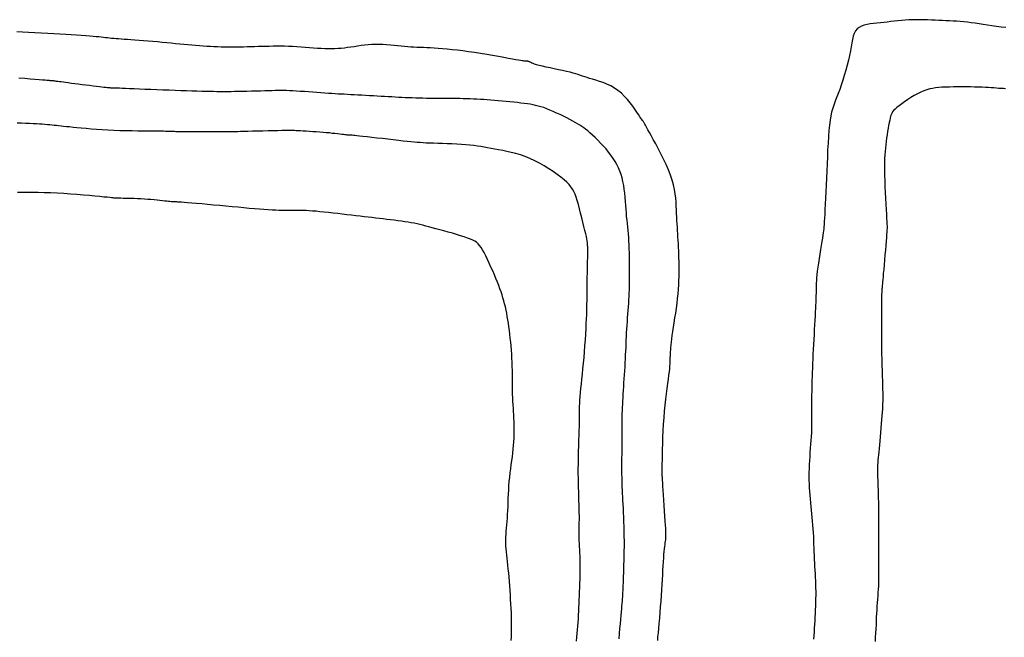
# Model space of a CAD drawing. Header units: millimetres. Extents: x 32690613 to 32693367, y 5343692 to 5344708.
# Tile 655 of 656: x 32692885 to 32692901, y 5344504 to 5344514. Entities that reach past the tile are written whole.
import ezdxf

# ---------------------------------------------------------------- set-up
doc = ezdxf.new("R2010")
doc.units = ezdxf.units.MM
doc.header["$LTSCALE"] = 20
for name, color, linetype in [('02-DGM_HL_490.50', 52, 'Continuous'), ('02-DGM_HL_491.00', 62, 'Continuous'), ('02-DGM_HL_491.50', 72, 'Continuous'), ('02-DGM_HL_492.00', 82, 'Continuous')]:
    doc.layers.add(name, color=color, linetype=linetype)

msp = doc.modelspace()

# ---------------------------------------------------------------- linework, layer by layer
at = {"layer": '02-DGM_HL_490.50', "elevation": 490.5, "flags": 128}
msp.add_lwpolyline([(32692893.138, 5344503.916), (32692893.141, 5344503.975), (32692893.144, 5344504.036), (32692893.145, 5344504.1), (32692893.145, 5344504.167), (32692893.144, 5344504.236), (32692893.142, 5344504.307), (32692893.14, 5344504.38), (32692893.136, 5344504.455), (32692893.133, 5344504.53), (32692893.128, 5344504.606), (32692893.124, 5344504.683), (32692893.118, 5344504.759), (32692893.113, 5344504.835), (32692893.107, 5344504.91), (32692893.101, 5344504.982), (32692893.095, 5344505.053), (32692893.089, 5344505.12), (32692893.082, 5344505.184), (32692893.075, 5344505.245), (32692893.069, 5344505.302), (32692893.063, 5344505.356), (32692893.057, 5344505.408), (32692893.053, 5344505.459), (32692893.049, 5344505.508), (32692893.047, 5344505.557), (32692893.046, 5344505.606), (32692893.047, 5344505.655), (32692893.05, 5344505.705), (32692893.054, 5344505.757), (32692893.058, 5344505.81), (32692893.063, 5344505.864), (32692893.068, 5344505.921), (32692893.073, 5344505.979), (32692893.077, 5344506.041), (32692893.081, 5344506.105), (32692893.084, 5344506.171), (32692893.086, 5344506.24), (32692893.089, 5344506.31), (32692893.092, 5344506.381), (32692893.095, 5344506.453), (32692893.1, 5344506.525), (32692893.105, 5344506.597), (32692893.112, 5344506.669), (32692893.121, 5344506.74), (32692893.129, 5344506.81), (32692893.139, 5344506.879), (32692893.148, 5344506.947), (32692893.157, 5344507.014), (32692893.166, 5344507.079), (32692893.173, 5344507.143), (32692893.179, 5344507.205), (32692893.183, 5344507.265), (32692893.186, 5344507.324), (32692893.188, 5344507.382), (32692893.189, 5344507.439), (32692893.189, 5344507.496), (32692893.188, 5344507.551), (32692893.186, 5344507.607), (32692893.184, 5344507.662), (32692893.181, 5344507.718), (32692893.178, 5344507.774), (32692893.174, 5344507.831), (32692893.171, 5344507.889), (32692893.167, 5344507.948), (32692893.164, 5344508.008), (32692893.162, 5344508.069), (32692893.161, 5344508.133), (32692893.16, 5344508.197), (32692893.159, 5344508.264), (32692893.159, 5344508.331), (32692893.158, 5344508.399), (32692893.157, 5344508.468), (32692893.156, 5344508.537), (32692893.154, 5344508.606), (32692893.15, 5344508.676), (32692893.146, 5344508.745), (32692893.141, 5344508.813), (32692893.136, 5344508.881), (32692893.129, 5344508.948), (32692893.122, 5344509.014), (32692893.115, 5344509.079), (32692893.107, 5344509.142), (32692893.099, 5344509.203), (32692893.09, 5344509.263), (32692893.082, 5344509.321), (32692893.072, 5344509.378), (32692893.062, 5344509.433), (32692893.051, 5344509.487), (32692893.04, 5344509.54), (32692893.027, 5344509.592), (32692893.014, 5344509.642), (32692892.999, 5344509.693), (32692892.983, 5344509.743), (32692892.966, 5344509.794), (32692892.948, 5344509.846), (32692892.927, 5344509.901), (32692892.905, 5344509.958), (32692892.881, 5344510.017), (32692892.854, 5344510.081), (32692892.826, 5344510.146), (32692892.797, 5344510.212), (32692892.768, 5344510.277), (32692892.738, 5344510.341), (32692892.709, 5344510.4), (32692892.681, 5344510.455), (32692892.654, 5344510.503), (32692892.63, 5344510.543), (32692892.606, 5344510.577), (32692892.581, 5344510.605), (32692892.555, 5344510.629), (32692892.525, 5344510.649), (32692892.491, 5344510.667), (32692892.45, 5344510.685), (32692892.403, 5344510.702), (32692892.347, 5344510.721), (32692892.285, 5344510.74), (32692892.217, 5344510.761), (32692892.147, 5344510.781), (32692892.075, 5344510.802), (32692892.003, 5344510.822), (32692891.933, 5344510.841), (32692891.867, 5344510.859), (32692891.807, 5344510.875), (32692891.751, 5344510.891), (32692891.699, 5344510.904), (32692891.649, 5344510.917), (32692891.6, 5344510.929), (32692891.552, 5344510.94), (32692891.504, 5344510.95), (32692891.453, 5344510.959), (32692891.4, 5344510.968), (32692891.345, 5344510.977), (32692891.287, 5344510.985), (32692891.228, 5344510.993), (32692891.167, 5344511.001), (32692891.105, 5344511.008), (32692891.043, 5344511.016), (32692890.98, 5344511.023), (32692890.917, 5344511.031), (32692890.854, 5344511.038), (32692890.79, 5344511.046), (32692890.725, 5344511.054), (32692890.658, 5344511.061), (32692890.59, 5344511.069), (32692890.519, 5344511.078), (32692890.446, 5344511.086), (32692890.37, 5344511.095), (32692890.292, 5344511.105), (32692890.214, 5344511.114), (32692890.136, 5344511.122), (32692890.059, 5344511.131), (32692889.985, 5344511.139), (32692889.915, 5344511.146), (32692889.849, 5344511.152), (32692889.789, 5344511.157), (32692889.735, 5344511.161), (32692889.685, 5344511.163), (32692889.638, 5344511.166), (32692889.595, 5344511.167), (32692889.554, 5344511.168), (32692889.515, 5344511.168), (32692889.477, 5344511.168), (32692889.439, 5344511.167), (32692889.4, 5344511.167), (32692889.36, 5344511.166), (32692889.318, 5344511.166), (32692889.273, 5344511.166), (32692889.224, 5344511.167), (32692889.17, 5344511.169), (32692889.11, 5344511.172), (32692889.044, 5344511.176), (32692888.972, 5344511.181), (32692888.895, 5344511.187), (32692888.812, 5344511.194), (32692888.724, 5344511.202), (32692888.631, 5344511.211), (32692888.535, 5344511.22), (32692888.434, 5344511.229), (32692888.33, 5344511.239), (32692888.226, 5344511.248), (32692888.121, 5344511.258), (32692888.02, 5344511.268), (32692887.924, 5344511.276), (32692887.834, 5344511.284), (32692887.754, 5344511.292), (32692887.685, 5344511.297), (32692887.629, 5344511.302), (32692887.584, 5344511.305), (32692887.549, 5344511.308), (32692887.523, 5344511.309), (32692887.503, 5344511.31), (32692887.488, 5344511.31), (32692887.477, 5344511.31), (32692887.467, 5344511.31), (32692887.458, 5344511.31), (32692887.448, 5344511.311), (32692887.437, 5344511.311), (32692887.423, 5344511.312), (32692887.407, 5344511.313), (32692887.387, 5344511.315), (32692887.364, 5344511.318), (32692887.335, 5344511.321), (32692887.301, 5344511.325), (32692887.262, 5344511.329), (32692887.218, 5344511.334), (32692887.171, 5344511.34), (32692887.12, 5344511.345), (32692887.067, 5344511.35), (32692887.012, 5344511.354), (32692886.956, 5344511.358), (32692886.899, 5344511.362), (32692886.842, 5344511.364), (32692886.787, 5344511.366), (32692886.734, 5344511.368), (32692886.684, 5344511.369), (32692886.638, 5344511.37), (32692886.597, 5344511.37), (32692886.562, 5344511.371), (32692886.534, 5344511.371), (32692886.513, 5344511.371), (32692886.496, 5344511.372), (32692886.484, 5344511.372), (32692886.476, 5344511.372), (32692886.47, 5344511.372), (32692886.465, 5344511.373), (32692886.462, 5344511.373), (32692886.458, 5344511.374), (32692886.452, 5344511.374), (32692886.442, 5344511.376), (32692886.427, 5344511.377), (32692886.405, 5344511.38), (32692886.373, 5344511.383), (32692886.33, 5344511.388), (32692886.274, 5344511.393), (32692886.204, 5344511.4), (32692886.122, 5344511.408), (32692886.029, 5344511.417), (32692885.928, 5344511.426), (32692885.821, 5344511.435), (32692885.71, 5344511.443), (32692885.598, 5344511.451), (32692885.485, 5344511.457), (32692885.375, 5344511.462), (32692885.269, 5344511.465), (32692885.166, 5344511.467), (32692885.069, 5344511.469), (32692884.978, 5344511.469), (32692884.894, 5344511.469), (32692884.818, 5344511.47)], dxfattribs=at)
at = {"layer": '02-DGM_HL_491.00', "elevation": 491, "flags": 128}
msp.add_lwpolyline([(32692894.24, 5344503.905), (32692894.246, 5344503.968), (32692894.251, 5344504.032), (32692894.257, 5344504.095), (32692894.262, 5344504.158), (32692894.266, 5344504.22), (32692894.27, 5344504.282), (32692894.274, 5344504.345), (32692894.277, 5344504.407), (32692894.28, 5344504.471), (32692894.283, 5344504.535), (32692894.285, 5344504.601), (32692894.288, 5344504.668), (32692894.291, 5344504.737), (32692894.294, 5344504.807), (32692894.296, 5344504.878), (32692894.298, 5344504.948), (32692894.3, 5344505.018), (32692894.301, 5344505.087), (32692894.302, 5344505.154), (32692894.301, 5344505.218), (32692894.3, 5344505.279), (32692894.298, 5344505.337), (32692894.296, 5344505.392), (32692894.293, 5344505.446), (32692894.29, 5344505.497), (32692894.288, 5344505.548), (32692894.285, 5344505.597), (32692894.284, 5344505.646), (32692894.283, 5344505.695), (32692894.283, 5344505.744), (32692894.284, 5344505.794), (32692894.284, 5344505.845), (32692894.285, 5344505.897), (32692894.286, 5344505.952), (32692894.286, 5344506.01), (32692894.285, 5344506.071), (32692894.284, 5344506.135), (32692894.282, 5344506.203), (32692894.28, 5344506.273), (32692894.277, 5344506.346), (32692894.275, 5344506.421), (32692894.272, 5344506.497), (32692894.27, 5344506.575), (32692894.269, 5344506.654), (32692894.268, 5344506.733), (32692894.268, 5344506.812), (32692894.269, 5344506.891), (32692894.27, 5344506.968), (32692894.271, 5344507.043), (32692894.273, 5344507.115), (32692894.275, 5344507.184), (32692894.277, 5344507.249), (32692894.279, 5344507.309), (32692894.281, 5344507.365), (32692894.283, 5344507.418), (32692894.284, 5344507.467), (32692894.286, 5344507.514), (32692894.287, 5344507.559), (32692894.288, 5344507.602), (32692894.288, 5344507.644), (32692894.289, 5344507.686), (32692894.289, 5344507.728), (32692894.289, 5344507.771), (32692894.29, 5344507.816), (32692894.291, 5344507.863), (32692894.293, 5344507.914), (32692894.296, 5344507.969), (32692894.3, 5344508.029), (32692894.306, 5344508.095), (32692894.313, 5344508.166), (32692894.321, 5344508.242), (32692894.329, 5344508.322), (32692894.338, 5344508.408), (32692894.347, 5344508.497), (32692894.356, 5344508.59), (32692894.365, 5344508.686), (32692894.373, 5344508.785), (32692894.38, 5344508.886), (32692894.387, 5344508.985), (32692894.393, 5344509.082), (32692894.398, 5344509.175), (32692894.403, 5344509.261), (32692894.407, 5344509.339), (32692894.41, 5344509.408), (32692894.412, 5344509.465), (32692894.413, 5344509.513), (32692894.414, 5344509.556), (32692894.414, 5344509.596), (32692894.415, 5344509.637), (32692894.415, 5344509.681), (32692894.415, 5344509.731), (32692894.416, 5344509.792), (32692894.417, 5344509.864), (32692894.419, 5344509.945), (32692894.42, 5344510.032), (32692894.422, 5344510.123), (32692894.424, 5344510.212), (32692894.425, 5344510.298), (32692894.427, 5344510.378), (32692894.428, 5344510.446), (32692894.428, 5344510.503), (32692894.428, 5344510.548), (32692894.426, 5344510.587), (32692894.423, 5344510.621), (32692894.419, 5344510.653), (32692894.413, 5344510.688), (32692894.404, 5344510.727), (32692894.393, 5344510.774), (32692894.38, 5344510.831), (32692894.364, 5344510.896), (32692894.347, 5344510.968), (32692894.328, 5344511.043), (32692894.308, 5344511.119), (32692894.289, 5344511.195), (32692894.269, 5344511.266), (32692894.25, 5344511.332), (32692894.232, 5344511.39), (32692894.213, 5344511.441), (32692894.194, 5344511.486), (32692894.171, 5344511.528), (32692894.145, 5344511.567), (32692894.113, 5344511.605), (32692894.075, 5344511.644), (32692894.03, 5344511.684), (32692893.976, 5344511.728), (32692893.914, 5344511.775), (32692893.846, 5344511.822), (32692893.772, 5344511.87), (32692893.695, 5344511.917), (32692893.615, 5344511.962), (32692893.533, 5344512.004), (32692893.452, 5344512.041), (32692893.371, 5344512.074), (32692893.292, 5344512.102), (32692893.214, 5344512.125), (32692893.138, 5344512.145), (32692893.065, 5344512.162), (32692892.994, 5344512.177), (32692892.926, 5344512.19), (32692892.862, 5344512.202), (32692892.8, 5344512.213), (32692892.741, 5344512.224), (32692892.683, 5344512.234), (32692892.625, 5344512.243), (32692892.567, 5344512.252), (32692892.506, 5344512.26), (32692892.441, 5344512.267), (32692892.372, 5344512.274), (32692892.298, 5344512.279), (32692892.22, 5344512.284), (32692892.14, 5344512.288), (32692892.059, 5344512.291), (32692891.98, 5344512.294), (32692891.903, 5344512.297), (32692891.831, 5344512.3), (32692891.764, 5344512.302), (32692891.705, 5344512.304), (32692891.652, 5344512.307), (32692891.601, 5344512.31), (32692891.552, 5344512.314), (32692891.501, 5344512.318), (32692891.446, 5344512.323), (32692891.385, 5344512.33), (32692891.316, 5344512.337), (32692891.237, 5344512.346), (32692891.151, 5344512.356), (32692891.06, 5344512.367), (32692890.967, 5344512.378), (32692890.875, 5344512.388), (32692890.789, 5344512.399), (32692890.709, 5344512.408), (32692890.64, 5344512.416), (32692890.584, 5344512.422), (32692890.539, 5344512.427), (32692890.505, 5344512.43), (32692890.479, 5344512.433), (32692890.459, 5344512.434), (32692890.445, 5344512.435), (32692890.435, 5344512.436), (32692890.426, 5344512.436), (32692890.418, 5344512.436), (32692890.409, 5344512.437), (32692890.399, 5344512.437), (32692890.387, 5344512.438), (32692890.373, 5344512.439), (32692890.356, 5344512.441), (32692890.336, 5344512.443), (32692890.311, 5344512.446), (32692890.282, 5344512.449), (32692890.248, 5344512.453), (32692890.21, 5344512.458), (32692890.168, 5344512.462), (32692890.123, 5344512.467), (32692890.074, 5344512.473), (32692890.022, 5344512.478), (32692889.968, 5344512.483), (32692889.911, 5344512.487), (32692889.853, 5344512.491), (32692889.795, 5344512.495), (32692889.738, 5344512.499), (32692889.684, 5344512.502), (32692889.633, 5344512.505), (32692889.588, 5344512.508), (32692889.549, 5344512.51), (32692889.516, 5344512.512), (32692889.488, 5344512.513), (32692889.463, 5344512.514), (32692889.436, 5344512.515), (32692889.407, 5344512.515), (32692889.372, 5344512.515), (32692889.328, 5344512.514), (32692889.273, 5344512.513), (32692889.206, 5344512.512), (32692889.128, 5344512.51), (32692889.042, 5344512.508), (32692888.954, 5344512.506), (32692888.865, 5344512.503), (32692888.78, 5344512.501), (32692888.701, 5344512.499), (32692888.632, 5344512.498), (32692888.576, 5344512.496), (32692888.53, 5344512.495), (32692888.491, 5344512.494), (32692888.455, 5344512.494), (32692888.42, 5344512.493), (32692888.382, 5344512.493), (32692888.337, 5344512.493), (32692888.283, 5344512.493), (32692888.216, 5344512.493), (32692888.14, 5344512.493), (32692888.058, 5344512.493), (32692887.972, 5344512.493), (32692887.885, 5344512.493), (32692887.802, 5344512.493), (32692887.724, 5344512.493), (32692887.656, 5344512.494), (32692887.6, 5344512.494), (32692887.554, 5344512.494), (32692887.517, 5344512.495), (32692887.488, 5344512.495), (32692887.465, 5344512.496), (32692887.447, 5344512.496), (32692887.431, 5344512.496), (32692887.417, 5344512.497), (32692887.403, 5344512.498), (32692887.386, 5344512.498), (32692887.367, 5344512.499), (32692887.343, 5344512.499), (32692887.313, 5344512.5), (32692887.276, 5344512.501), (32692887.229, 5344512.501), (32692887.172, 5344512.502), (32692887.104, 5344512.502), (32692887.026, 5344512.503), (32692886.939, 5344512.504), (32692886.846, 5344512.505), (32692886.748, 5344512.507), (32692886.646, 5344512.509), (32692886.543, 5344512.512), (32692886.441, 5344512.517), (32692886.341, 5344512.521), (32692886.243, 5344512.527), (32692886.149, 5344512.534), (32692886.058, 5344512.54), (32692885.973, 5344512.547), (32692885.894, 5344512.554), (32692885.82, 5344512.561), (32692885.754, 5344512.568), (32692885.694, 5344512.574), (32692885.642, 5344512.579), (32692885.595, 5344512.584), (32692885.552, 5344512.589), (32692885.512, 5344512.593), (32692885.474, 5344512.597), (32692885.437, 5344512.601), (32692885.401, 5344512.605), (32692885.362, 5344512.609), (32692885.323, 5344512.612), (32692885.28, 5344512.616), (32692885.236, 5344512.619), (32692885.188, 5344512.622), (32692885.136, 5344512.625), (32692885.081, 5344512.628), (32692885.02, 5344512.631), (32692884.955, 5344512.634), (32692884.886, 5344512.636), (32692884.813, 5344512.639)], dxfattribs=at)
at = {"layer": '02-DGM_HL_491.50', "elevation": 491.5, "flags": 128}
for points in [[(32692894.956, 5344503.942), (32692894.963, 5344504.032), (32692894.97, 5344504.118), (32692894.977, 5344504.198), (32692894.983, 5344504.271), (32692894.989, 5344504.338), (32692894.995, 5344504.397), (32692895, 5344504.449), (32692895.004, 5344504.496), (32692895.008, 5344504.539), (32692895.011, 5344504.578), (32692895.014, 5344504.615), (32692895.016, 5344504.65), (32692895.019, 5344504.686), (32692895.021, 5344504.722), (32692895.023, 5344504.76), (32692895.025, 5344504.8), (32692895.027, 5344504.843), (32692895.029, 5344504.889), (32692895.03, 5344504.939), (32692895.032, 5344504.993), (32692895.034, 5344505.053), (32692895.036, 5344505.119), (32692895.038, 5344505.189), (32692895.04, 5344505.264), (32692895.042, 5344505.342), (32692895.043, 5344505.422), (32692895.044, 5344505.505), (32692895.044, 5344505.588), (32692895.043, 5344505.672), (32692895.042, 5344505.755), (32692895.04, 5344505.837), (32692895.037, 5344505.917), (32692895.034, 5344505.995), (32692895.031, 5344506.071), (32692895.028, 5344506.143), (32692895.024, 5344506.212), (32692895.021, 5344506.277), (32692895.018, 5344506.337), (32692895.015, 5344506.394), (32692895.012, 5344506.448), (32692895.01, 5344506.501), (32692895.008, 5344506.554), (32692895.006, 5344506.607), (32692895.005, 5344506.663), (32692895.004, 5344506.722), (32692895.004, 5344506.785), (32692895.004, 5344506.851), (32692895.004, 5344506.919), (32692895.004, 5344506.988), (32692895.005, 5344507.058), (32692895.005, 5344507.127), (32692895.006, 5344507.194), (32692895.006, 5344507.258), (32692895.006, 5344507.319), (32692895.006, 5344507.376), (32692895.006, 5344507.431), (32692895.006, 5344507.484), (32692895.006, 5344507.535), (32692895.007, 5344507.586), (32692895.007, 5344507.636), (32692895.008, 5344507.686), (32692895.009, 5344507.737), (32692895.011, 5344507.789), (32692895.013, 5344507.842), (32692895.016, 5344507.897), (32692895.019, 5344507.953), (32692895.022, 5344508.01), (32692895.025, 5344508.07), (32692895.029, 5344508.132), (32692895.033, 5344508.195), (32692895.038, 5344508.261), (32692895.042, 5344508.328), (32692895.047, 5344508.395), (32692895.051, 5344508.463), (32692895.056, 5344508.531), (32692895.06, 5344508.599), (32692895.063, 5344508.665), (32692895.066, 5344508.73), (32692895.069, 5344508.794), (32692895.072, 5344508.857), (32692895.074, 5344508.919), (32692895.077, 5344508.98), (32692895.08, 5344509.042), (32692895.083, 5344509.104), (32692895.086, 5344509.166), (32692895.091, 5344509.229), (32692895.095, 5344509.293), (32692895.1, 5344509.356), (32692895.105, 5344509.419), (32692895.11, 5344509.482), (32692895.114, 5344509.543), (32692895.118, 5344509.603), (32692895.122, 5344509.662), (32692895.125, 5344509.718), (32692895.127, 5344509.773), (32692895.129, 5344509.827), (32692895.13, 5344509.881), (32692895.13, 5344509.936), (32692895.131, 5344509.992), (32692895.131, 5344510.05), (32692895.131, 5344510.111), (32692895.131, 5344510.175), (32692895.131, 5344510.242), (32692895.131, 5344510.311), (32692895.13, 5344510.38), (32692895.129, 5344510.45), (32692895.127, 5344510.519), (32692895.125, 5344510.586), (32692895.122, 5344510.651), (32692895.117, 5344510.713), (32692895.113, 5344510.773), (32692895.107, 5344510.831), (32692895.101, 5344510.888), (32692895.095, 5344510.945), (32692895.089, 5344511.003), (32692895.083, 5344511.062), (32692895.078, 5344511.123), (32692895.073, 5344511.186), (32692895.068, 5344511.252), (32692895.063, 5344511.32), (32692895.057, 5344511.388), (32692895.051, 5344511.456), (32692895.043, 5344511.523), (32692895.033, 5344511.589), (32692895.021, 5344511.653), (32692895.007, 5344511.714), (32692894.989, 5344511.773), (32692894.969, 5344511.83), (32692894.946, 5344511.886), (32692894.92, 5344511.94), (32692894.89, 5344511.993), (32692894.856, 5344512.045), (32692894.819, 5344512.098), (32692894.778, 5344512.151), (32692894.735, 5344512.203), (32692894.689, 5344512.255), (32692894.642, 5344512.304), (32692894.596, 5344512.352), (32692894.55, 5344512.397), (32692894.506, 5344512.438), (32692894.465, 5344512.475), (32692894.427, 5344512.507), (32692894.392, 5344512.536), (32692894.359, 5344512.562), (32692894.326, 5344512.585), (32692894.292, 5344512.607), (32692894.256, 5344512.629), (32692894.217, 5344512.651), (32692894.174, 5344512.675), (32692894.126, 5344512.7), (32692894.074, 5344512.727), (32692894.018, 5344512.755), (32692893.961, 5344512.783), (32692893.903, 5344512.81), (32692893.845, 5344512.836), (32692893.789, 5344512.86), (32692893.736, 5344512.881), (32692893.686, 5344512.9), (32692893.639, 5344512.915), (32692893.594, 5344512.928), (32692893.549, 5344512.939), (32692893.505, 5344512.949), (32692893.459, 5344512.957), (32692893.41, 5344512.964), (32692893.358, 5344512.971), (32692893.302, 5344512.978), (32692893.243, 5344512.985), (32692893.18, 5344512.991), (32692893.116, 5344512.998), (32692893.051, 5344513.004), (32692892.985, 5344513.01), (32692892.92, 5344513.016), (32692892.856, 5344513.021), (32692892.794, 5344513.026), (32692892.735, 5344513.031), (32692892.676, 5344513.035), (32692892.618, 5344513.039), (32692892.561, 5344513.042), (32692892.505, 5344513.045), (32692892.447, 5344513.047), (32692892.389, 5344513.049), (32692892.33, 5344513.051), (32692892.27, 5344513.052), (32692892.209, 5344513.053), (32692892.147, 5344513.054), (32692892.085, 5344513.054), (32692892.023, 5344513.055), (32692891.96, 5344513.055), (32692891.897, 5344513.055), (32692891.835, 5344513.056), (32692891.773, 5344513.057), (32692891.711, 5344513.057), (32692891.65, 5344513.058), (32692891.589, 5344513.06), (32692891.529, 5344513.061), (32692891.469, 5344513.063), (32692891.411, 5344513.065), (32692891.353, 5344513.067), (32692891.296, 5344513.07), (32692891.239, 5344513.073), (32692891.182, 5344513.076), (32692891.124, 5344513.08), (32692891.065, 5344513.083), (32692891.005, 5344513.087), (32692890.944, 5344513.091), (32692890.88, 5344513.094), (32692890.815, 5344513.098), (32692890.749, 5344513.102), (32692890.684, 5344513.105), (32692890.619, 5344513.109), (32692890.555, 5344513.112), (32692890.493, 5344513.116), (32692890.434, 5344513.119), (32692890.378, 5344513.122), (32692890.325, 5344513.125), (32692890.273, 5344513.127), (32692890.221, 5344513.13), (32692890.169, 5344513.134), (32692890.114, 5344513.137), (32692890.058, 5344513.141), (32692889.997, 5344513.145), (32692889.932, 5344513.15), (32692889.864, 5344513.155), (32692889.794, 5344513.16), (32692889.723, 5344513.165), (32692889.652, 5344513.171), (32692889.584, 5344513.175), (32692889.519, 5344513.179), (32692889.459, 5344513.183), (32692889.404, 5344513.185), (32692889.354, 5344513.187), (32692889.306, 5344513.188), (32692889.259, 5344513.188), (32692889.212, 5344513.188), (32692889.163, 5344513.187), (32692889.109, 5344513.186), (32692889.05, 5344513.184), (32692888.984, 5344513.182), (32692888.913, 5344513.181), (32692888.838, 5344513.179), (32692888.762, 5344513.177), (32692888.685, 5344513.175), (32692888.611, 5344513.173), (32692888.54, 5344513.172), (32692888.476, 5344513.17), (32692888.418, 5344513.169), (32692888.366, 5344513.169), (32692888.317, 5344513.168), (32692888.271, 5344513.168), (32692888.224, 5344513.169), (32692888.175, 5344513.169), (32692888.122, 5344513.17), (32692888.063, 5344513.171), (32692887.997, 5344513.173), (32692887.923, 5344513.175), (32692887.843, 5344513.177), (32692887.757, 5344513.18), (32692887.666, 5344513.183), (32692887.571, 5344513.186), (32692887.473, 5344513.189), (32692887.372, 5344513.193), (32692887.269, 5344513.197), (32692887.166, 5344513.201), (32692887.064, 5344513.205), (32692886.966, 5344513.209), (32692886.872, 5344513.213), (32692886.785, 5344513.217), (32692886.707, 5344513.22), (32692886.639, 5344513.223), (32692886.582, 5344513.225), (32692886.535, 5344513.227), (32692886.498, 5344513.228), (32692886.467, 5344513.229), (32692886.444, 5344513.23), (32692886.424, 5344513.23), (32692886.408, 5344513.231), (32692886.394, 5344513.231), (32692886.38, 5344513.232), (32692886.365, 5344513.233), (32692886.348, 5344513.234), (32692886.329, 5344513.236), (32692886.305, 5344513.239), (32692886.276, 5344513.242), (32692886.242, 5344513.246), (32692886.2, 5344513.251), (32692886.151, 5344513.257), (32692886.095, 5344513.264), (32692886.034, 5344513.271), (32692885.971, 5344513.279), (32692885.907, 5344513.287), (32692885.843, 5344513.295), (32692885.782, 5344513.303), (32692885.726, 5344513.31), (32692885.675, 5344513.317), (32692885.63, 5344513.323), (32692885.591, 5344513.328), (32692885.556, 5344513.333), (32692885.526, 5344513.337), (32692885.5, 5344513.341), (32692885.478, 5344513.344), (32692885.46, 5344513.347), (32692885.444, 5344513.349), (32692885.431, 5344513.35), (32692885.42, 5344513.351), (32692885.411, 5344513.352), (32692885.403, 5344513.353), (32692885.396, 5344513.354), (32692885.389, 5344513.354), (32692885.383, 5344513.354), (32692885.377, 5344513.355), (32692885.369, 5344513.355), (32692885.357, 5344513.356), (32692885.34, 5344513.357), (32692885.315, 5344513.359), (32692885.282, 5344513.362), (32692885.238, 5344513.365), (32692885.182, 5344513.37), (32692885.113, 5344513.376), (32692885.032, 5344513.383), (32692884.941, 5344513.39), (32692884.842, 5344513.398)], [(32692901.469, 5344513.22), (32692901.431, 5344513.222), (32692901.393, 5344513.224), (32692901.354, 5344513.226), (32692901.314, 5344513.229), (32692901.272, 5344513.232), (32692901.227, 5344513.235), (32692901.179, 5344513.238), (32692901.128, 5344513.241), (32692901.072, 5344513.244), (32692901.012, 5344513.247), (32692900.947, 5344513.248), (32692900.878, 5344513.25), (32692900.807, 5344513.251), (32692900.734, 5344513.251), (32692900.661, 5344513.251), (32692900.59, 5344513.25), (32692900.521, 5344513.248), (32692900.456, 5344513.246), (32692900.396, 5344513.243), (32692900.341, 5344513.239), (32692900.288, 5344513.234), (32692900.238, 5344513.226), (32692900.189, 5344513.215), (32692900.14, 5344513.201), (32692900.09, 5344513.183), (32692900.039, 5344513.161), (32692899.985, 5344513.134), (32692899.929, 5344513.103), (32692899.874, 5344513.07), (32692899.819, 5344513.035), (32692899.767, 5344513), (32692899.719, 5344512.965), (32692899.675, 5344512.931), (32692899.637, 5344512.901), (32692899.607, 5344512.874), (32692899.582, 5344512.85), (32692899.564, 5344512.827), (32692899.549, 5344512.804), (32692899.538, 5344512.78), (32692899.529, 5344512.754), (32692899.522, 5344512.724), (32692899.515, 5344512.689), (32692899.507, 5344512.648), (32692899.498, 5344512.602), (32692899.49, 5344512.552), (32692899.481, 5344512.498), (32692899.472, 5344512.443), (32692899.464, 5344512.386), (32692899.456, 5344512.328), (32692899.449, 5344512.271), (32692899.443, 5344512.215), (32692899.437, 5344512.16), (32692899.433, 5344512.103), (32692899.43, 5344512.044), (32692899.428, 5344511.981), (32692899.427, 5344511.913), (32692899.428, 5344511.839), (32692899.429, 5344511.757), (32692899.432, 5344511.667), (32692899.436, 5344511.57), (32692899.44, 5344511.471), (32692899.445, 5344511.372), (32692899.45, 5344511.275), (32692899.455, 5344511.185), (32692899.459, 5344511.104), (32692899.463, 5344511.034), (32692899.466, 5344510.979), (32692899.469, 5344510.935), (32692899.47, 5344510.899), (32692899.47, 5344510.867), (32692899.469, 5344510.836), (32692899.467, 5344510.802), (32692899.464, 5344510.762), (32692899.46, 5344510.712), (32692899.455, 5344510.65), (32692899.449, 5344510.578), (32692899.442, 5344510.499), (32692899.435, 5344510.416), (32692899.428, 5344510.331), (32692899.421, 5344510.249), (32692899.414, 5344510.173), (32692899.408, 5344510.105), (32692899.403, 5344510.048), (32692899.398, 5344510), (32692899.395, 5344509.962), (32692899.392, 5344509.93), (32692899.39, 5344509.905), (32692899.388, 5344509.883), (32692899.386, 5344509.863), (32692899.385, 5344509.845), (32692899.383, 5344509.826), (32692899.382, 5344509.806), (32692899.381, 5344509.782), (32692899.38, 5344509.754), (32692899.379, 5344509.721), (32692899.378, 5344509.681), (32692899.377, 5344509.632), (32692899.377, 5344509.575), (32692899.376, 5344509.507), (32692899.375, 5344509.43), (32692899.375, 5344509.346), (32692899.375, 5344509.255), (32692899.375, 5344509.159), (32692899.375, 5344509.06), (32692899.376, 5344508.958), (32692899.378, 5344508.856), (32692899.379, 5344508.754), (32692899.382, 5344508.654), (32692899.384, 5344508.556), (32692899.387, 5344508.463), (32692899.39, 5344508.374), (32692899.392, 5344508.292), (32692899.395, 5344508.217), (32692899.396, 5344508.15), (32692899.398, 5344508.092), (32692899.398, 5344508.041), (32692899.398, 5344507.995), (32692899.398, 5344507.952), (32692899.396, 5344507.909), (32692899.394, 5344507.866), (32692899.392, 5344507.818), (32692899.388, 5344507.765), (32692899.384, 5344507.705), (32692899.379, 5344507.639), (32692899.373, 5344507.568), (32692899.368, 5344507.495), (32692899.361, 5344507.421), (32692899.355, 5344507.348), (32692899.349, 5344507.278), (32692899.343, 5344507.212), (32692899.337, 5344507.152), (32692899.331, 5344507.098), (32692899.326, 5344507.048), (32692899.322, 5344507.002), (32692899.318, 5344506.959), (32692899.314, 5344506.918), (32692899.312, 5344506.878), (32692899.31, 5344506.838), (32692899.309, 5344506.798), (32692899.31, 5344506.756), (32692899.31, 5344506.713), (32692899.312, 5344506.667), (32692899.313, 5344506.619), (32692899.315, 5344506.567), (32692899.318, 5344506.511), (32692899.32, 5344506.451), (32692899.322, 5344506.386), (32692899.323, 5344506.317), (32692899.325, 5344506.245), (32692899.326, 5344506.169), (32692899.327, 5344506.091), (32692899.328, 5344506.012), (32692899.329, 5344505.933), (32692899.329, 5344505.853), (32692899.329, 5344505.774), (32692899.329, 5344505.696), (32692899.329, 5344505.619), (32692899.329, 5344505.544), (32692899.329, 5344505.471), (32692899.328, 5344505.401), (32692899.328, 5344505.333), (32692899.328, 5344505.269), (32692899.328, 5344505.208), (32692899.329, 5344505.15), (32692899.329, 5344505.095), (32692899.329, 5344505.041), (32692899.328, 5344504.989), (32692899.327, 5344504.937), (32692899.326, 5344504.885), (32692899.324, 5344504.832), (32692899.321, 5344504.779), (32692899.317, 5344504.724), (32692899.313, 5344504.668), (32692899.309, 5344504.611), (32692899.305, 5344504.552), (32692899.301, 5344504.493), (32692899.297, 5344504.432), (32692899.293, 5344504.37), (32692899.29, 5344504.307), (32692899.287, 5344504.242), (32692899.285, 5344504.176), (32692899.282, 5344504.109), (32692899.278, 5344504.04), (32692899.273, 5344503.97), (32692899.268, 5344503.899)]]:
    msp.add_lwpolyline(points, dxfattribs=at)
at = {"layer": '02-DGM_HL_492.00', "elevation": 492, "flags": 128}
for points in [[(32692901.474, 5344514.253), (32692901.392, 5344514.26), (32692901.313, 5344514.269), (32692901.237, 5344514.279), (32692901.163, 5344514.29), (32692901.091, 5344514.301), (32692901.021, 5344514.313), (32692900.954, 5344514.323), (32692900.889, 5344514.333), (32692900.825, 5344514.341), (32692900.763, 5344514.348), (32692900.702, 5344514.353), (32692900.642, 5344514.358), (32692900.583, 5344514.361), (32692900.524, 5344514.364), (32692900.464, 5344514.366), (32692900.404, 5344514.368), (32692900.343, 5344514.37), (32692900.282, 5344514.373), (32692900.219, 5344514.376), (32692900.155, 5344514.379), (32692900.091, 5344514.381), (32692900.027, 5344514.383), (32692899.963, 5344514.384), (32692899.899, 5344514.383), (32692899.836, 5344514.381), (32692899.774, 5344514.378), (32692899.713, 5344514.372), (32692899.653, 5344514.366), (32692899.593, 5344514.359), (32692899.534, 5344514.352), (32692899.475, 5344514.344), (32692899.417, 5344514.337), (32692899.358, 5344514.33), (32692899.3, 5344514.324), (32692899.243, 5344514.318), (32692899.187, 5344514.311), (32692899.134, 5344514.302), (32692899.085, 5344514.291), (32692899.04, 5344514.275), (32692899, 5344514.254), (32692898.967, 5344514.227), (32692898.94, 5344514.193), (32692898.919, 5344514.152), (32692898.902, 5344514.105), (32692898.889, 5344514.052), (32692898.877, 5344513.992), (32692898.865, 5344513.927), (32692898.853, 5344513.856), (32692898.838, 5344513.78), (32692898.82, 5344513.7), (32692898.799, 5344513.616), (32692898.775, 5344513.53), (32692898.75, 5344513.445), (32692898.725, 5344513.361), (32692898.698, 5344513.281), (32692898.673, 5344513.207), (32692898.648, 5344513.139), (32692898.625, 5344513.08), (32692898.604, 5344513.026), (32692898.584, 5344512.976), (32692898.566, 5344512.927), (32692898.55, 5344512.877), (32692898.535, 5344512.822), (32692898.522, 5344512.76), (32692898.51, 5344512.689), (32692898.5, 5344512.606), (32692898.491, 5344512.513), (32692898.483, 5344512.411), (32692898.477, 5344512.302), (32692898.47, 5344512.188), (32692898.465, 5344512.07), (32692898.459, 5344511.95), (32692898.454, 5344511.829), (32692898.449, 5344511.71), (32692898.443, 5344511.593), (32692898.438, 5344511.481), (32692898.433, 5344511.374), (32692898.428, 5344511.275), (32692898.424, 5344511.184), (32692898.42, 5344511.103), (32692898.416, 5344511.034), (32692898.413, 5344510.978), (32692898.411, 5344510.931), (32692898.408, 5344510.892), (32692898.405, 5344510.857), (32692898.401, 5344510.823), (32692898.396, 5344510.788), (32692898.39, 5344510.748), (32692898.383, 5344510.701), (32692898.373, 5344510.643), (32692898.363, 5344510.578), (32692898.351, 5344510.507), (32692898.339, 5344510.432), (32692898.327, 5344510.355), (32692898.315, 5344510.28), (32692898.305, 5344510.208), (32692898.296, 5344510.142), (32692898.289, 5344510.083), (32692898.284, 5344510.03), (32692898.28, 5344509.984), (32692898.278, 5344509.942), (32692898.276, 5344509.904), (32692898.275, 5344509.869), (32692898.275, 5344509.836), (32692898.275, 5344509.803), (32692898.274, 5344509.769), (32692898.273, 5344509.735), (32692898.272, 5344509.698), (32692898.271, 5344509.658), (32692898.269, 5344509.615), (32692898.267, 5344509.567), (32692898.264, 5344509.514), (32692898.261, 5344509.455), (32692898.257, 5344509.389), (32692898.253, 5344509.317), (32692898.249, 5344509.24), (32692898.244, 5344509.16), (32692898.24, 5344509.077), (32692898.235, 5344508.993), (32692898.23, 5344508.908), (32692898.226, 5344508.824), (32692898.222, 5344508.742), (32692898.219, 5344508.662), (32692898.215, 5344508.584), (32692898.212, 5344508.508), (32692898.21, 5344508.435), (32692898.207, 5344508.365), (32692898.205, 5344508.298), (32692898.204, 5344508.233), (32692898.202, 5344508.172), (32692898.201, 5344508.114), (32692898.2, 5344508.058), (32692898.199, 5344508.004), (32692898.199, 5344507.952), (32692898.199, 5344507.9), (32692898.198, 5344507.849), (32692898.199, 5344507.798), (32692898.199, 5344507.746), (32692898.199, 5344507.694), (32692898.199, 5344507.641), (32692898.199, 5344507.586), (32692898.198, 5344507.531), (32692898.197, 5344507.473), (32692898.195, 5344507.414), (32692898.192, 5344507.352), (32692898.188, 5344507.288), (32692898.183, 5344507.223), (32692898.177, 5344507.155), (32692898.172, 5344507.087), (32692898.167, 5344507.018), (32692898.162, 5344506.949), (32692898.158, 5344506.881), (32692898.156, 5344506.813), (32692898.154, 5344506.746), (32692898.154, 5344506.68), (32692898.155, 5344506.616), (32692898.158, 5344506.552), (32692898.161, 5344506.488), (32692898.165, 5344506.426), (32692898.17, 5344506.363), (32692898.175, 5344506.301), (32692898.181, 5344506.238), (32692898.187, 5344506.176), (32692898.193, 5344506.113), (32692898.199, 5344506.051), (32692898.206, 5344505.988), (32692898.211, 5344505.925), (32692898.217, 5344505.861), (32692898.221, 5344505.797), (32692898.225, 5344505.733), (32692898.229, 5344505.668), (32692898.232, 5344505.603), (32692898.234, 5344505.538), (32692898.237, 5344505.474), (32692898.239, 5344505.409), (32692898.241, 5344505.346), (32692898.244, 5344505.283), (32692898.247, 5344505.221), (32692898.25, 5344505.16), (32692898.254, 5344505.099), (32692898.257, 5344505.039), (32692898.26, 5344504.979), (32692898.263, 5344504.919), (32692898.265, 5344504.86), (32692898.267, 5344504.8), (32692898.268, 5344504.74), (32692898.268, 5344504.679), (32692898.267, 5344504.618), (32692898.265, 5344504.557), (32692898.264, 5344504.496), (32692898.261, 5344504.434), (32692898.258, 5344504.372), (32692898.255, 5344504.309), (32692898.252, 5344504.246), (32692898.248, 5344504.183), (32692898.244, 5344504.121), (32692898.24, 5344504.059), (32692898.235, 5344503.997), (32692898.23, 5344503.937)], [(32692895.606, 5344503.916), (32692895.611, 5344503.974), (32692895.617, 5344504.042), (32692895.624, 5344504.118), (32692895.632, 5344504.202), (32692895.64, 5344504.292), (32692895.647, 5344504.386), (32692895.655, 5344504.481), (32692895.663, 5344504.578), (32692895.67, 5344504.673), (32692895.676, 5344504.766), (32692895.681, 5344504.856), (32692895.686, 5344504.942), (32692895.691, 5344505.024), (32692895.695, 5344505.102), (32692895.699, 5344505.175), (32692895.703, 5344505.243), (32692895.707, 5344505.306), (32692895.712, 5344505.362), (32692895.716, 5344505.413), (32692895.721, 5344505.458), (32692895.726, 5344505.498), (32692895.73, 5344505.533), (32692895.734, 5344505.564), (32692895.738, 5344505.591), (32692895.741, 5344505.614), (32692895.743, 5344505.633), (32692895.745, 5344505.651), (32692895.746, 5344505.67), (32692895.746, 5344505.693), (32692895.745, 5344505.72), (32692895.744, 5344505.756), (32692895.741, 5344505.801), (32692895.738, 5344505.858), (32692895.733, 5344505.928), (32692895.728, 5344506.01), (32692895.722, 5344506.098), (32692895.716, 5344506.189), (32692895.71, 5344506.281), (32692895.704, 5344506.368), (32692895.699, 5344506.449), (32692895.694, 5344506.518), (32692895.691, 5344506.573), (32692895.688, 5344506.616), (32692895.686, 5344506.647), (32692895.685, 5344506.669), (32692895.684, 5344506.684), (32692895.683, 5344506.694), (32692895.683, 5344506.7), (32692895.683, 5344506.704), (32692895.683, 5344506.708), (32692895.683, 5344506.713), (32692895.683, 5344506.723), (32692895.683, 5344506.738), (32692895.683, 5344506.76), (32692895.683, 5344506.792), (32692895.683, 5344506.835), (32692895.684, 5344506.89), (32692895.685, 5344506.96), (32692895.686, 5344507.042), (32692895.688, 5344507.134), (32692895.691, 5344507.234), (32692895.695, 5344507.341), (32692895.7, 5344507.45), (32692895.706, 5344507.562), (32692895.714, 5344507.672), (32692895.723, 5344507.779), (32692895.733, 5344507.883), (32692895.745, 5344507.982), (32692895.756, 5344508.076), (32692895.767, 5344508.164), (32692895.778, 5344508.246), (32692895.788, 5344508.321), (32692895.796, 5344508.388), (32692895.803, 5344508.446), (32692895.808, 5344508.498), (32692895.812, 5344508.543), (32692895.815, 5344508.584), (32692895.817, 5344508.62), (32692895.818, 5344508.654), (32692895.819, 5344508.685), (32692895.82, 5344508.717), (32692895.822, 5344508.749), (32692895.823, 5344508.782), (32692895.826, 5344508.818), (32692895.829, 5344508.856), (32692895.833, 5344508.899), (32692895.838, 5344508.947), (32692895.844, 5344509), (32692895.852, 5344509.059), (32692895.862, 5344509.125), (32692895.873, 5344509.198), (32692895.885, 5344509.274), (32692895.897, 5344509.355), (32692895.909, 5344509.437), (32692895.921, 5344509.521), (32692895.932, 5344509.603), (32692895.942, 5344509.684), (32692895.95, 5344509.763), (32692895.956, 5344509.838), (32692895.961, 5344509.911), (32692895.964, 5344509.982), (32692895.966, 5344510.05), (32692895.967, 5344510.116), (32692895.968, 5344510.181), (32692895.967, 5344510.244), (32692895.966, 5344510.306), (32692895.964, 5344510.367), (32692895.962, 5344510.427), (32692895.96, 5344510.485), (32692895.957, 5344510.543), (32692895.954, 5344510.601), (32692895.95, 5344510.658), (32692895.947, 5344510.714), (32692895.944, 5344510.77), (32692895.941, 5344510.827), (32692895.937, 5344510.883), (32692895.934, 5344510.94), (32692895.931, 5344510.998), (32692895.928, 5344511.056), (32692895.925, 5344511.116), (32692895.922, 5344511.178), (32692895.919, 5344511.241), (32692895.915, 5344511.307), (32692895.909, 5344511.375), (32692895.901, 5344511.445), (32692895.889, 5344511.519), (32692895.873, 5344511.596), (32692895.851, 5344511.677), (32692895.824, 5344511.762), (32692895.789, 5344511.851), (32692895.75, 5344511.942), (32692895.706, 5344512.034), (32692895.661, 5344512.123), (32692895.616, 5344512.21), (32692895.572, 5344512.291), (32692895.531, 5344512.364), (32692895.495, 5344512.428), (32692895.466, 5344512.481), (32692895.442, 5344512.524), (32692895.424, 5344512.558), (32692895.41, 5344512.585), (32692895.399, 5344512.606), (32692895.39, 5344512.621), (32692895.384, 5344512.633), (32692895.378, 5344512.643), (32692895.372, 5344512.652), (32692895.366, 5344512.661), (32692895.359, 5344512.671), (32692895.349, 5344512.684), (32692895.338, 5344512.7), (32692895.323, 5344512.721), (32692895.305, 5344512.748), (32692895.282, 5344512.782), (32692895.254, 5344512.824), (32692895.222, 5344512.872), (32692895.185, 5344512.924), (32692895.144, 5344512.979), (32692895.098, 5344513.035), (32692895.048, 5344513.09), (32692894.995, 5344513.142), (32692894.937, 5344513.19), (32692894.877, 5344513.231), (32692894.814, 5344513.266), (32692894.75, 5344513.296), (32692894.686, 5344513.322), (32692894.624, 5344513.344), (32692894.565, 5344513.363), (32692894.51, 5344513.379), (32692894.459, 5344513.394), (32692894.415, 5344513.408), (32692894.376, 5344513.421), (32692894.339, 5344513.433), (32692894.303, 5344513.445), (32692894.266, 5344513.458), (32692894.226, 5344513.47), (32692894.181, 5344513.483), (32692894.129, 5344513.496), (32692894.07, 5344513.51), (32692894.004, 5344513.525), (32692893.934, 5344513.54), (32692893.862, 5344513.555), (32692893.792, 5344513.57), (32692893.725, 5344513.584), (32692893.663, 5344513.598), (32692893.61, 5344513.611), (32692893.566, 5344513.623), (32692893.531, 5344513.634), (32692893.505, 5344513.643), (32692893.484, 5344513.652), (32692893.469, 5344513.659), (32692893.458, 5344513.666), (32692893.449, 5344513.671), (32692893.441, 5344513.675), (32692893.434, 5344513.678), (32692893.426, 5344513.681), (32692893.418, 5344513.683), (32692893.41, 5344513.684), (32692893.402, 5344513.684), (32692893.394, 5344513.685), (32692893.385, 5344513.685), (32692893.377, 5344513.685), (32692893.368, 5344513.685), (32692893.357, 5344513.686), (32692893.342, 5344513.688), (32692893.323, 5344513.691), (32692893.297, 5344513.695), (32692893.262, 5344513.7), (32692893.217, 5344513.708), (32692893.161, 5344513.718), (32692893.091, 5344513.731), (32692893.011, 5344513.746), (32692892.921, 5344513.762), (32692892.825, 5344513.779), (32692892.725, 5344513.796), (32692892.622, 5344513.813), (32692892.519, 5344513.829), (32692892.419, 5344513.844), (32692892.322, 5344513.857), (32692892.231, 5344513.869), (32692892.143, 5344513.878), (32692892.061, 5344513.886), (32692891.982, 5344513.893), (32692891.909, 5344513.898), (32692891.839, 5344513.903), (32692891.774, 5344513.907), (32692891.714, 5344513.91), (32692891.657, 5344513.912), (32692891.602, 5344513.915), (32692891.55, 5344513.917), (32692891.498, 5344513.92), (32692891.446, 5344513.923), (32692891.394, 5344513.927), (32692891.34, 5344513.931), (32692891.283, 5344513.937), (32692891.224, 5344513.943), (32692891.164, 5344513.95), (32692891.102, 5344513.956), (32692891.039, 5344513.961), (32692890.976, 5344513.966), (32692890.913, 5344513.968), (32692890.85, 5344513.968), (32692890.788, 5344513.965), (32692890.727, 5344513.96), (32692890.666, 5344513.954), (32692890.607, 5344513.946), (32692890.549, 5344513.937), (32692890.492, 5344513.928), (32692890.436, 5344513.92), (32692890.381, 5344513.912), (32692890.327, 5344513.905), (32692890.274, 5344513.9), (32692890.22, 5344513.896), (32692890.167, 5344513.894), (32692890.112, 5344513.892), (32692890.056, 5344513.892), (32692889.998, 5344513.893), (32692889.937, 5344513.896), (32692889.872, 5344513.899), (32692889.805, 5344513.904), (32692889.737, 5344513.909), (32692889.666, 5344513.914), (32692889.596, 5344513.92), (32692889.525, 5344513.925), (32692889.454, 5344513.929), (32692889.385, 5344513.933), (32692889.318, 5344513.935), (32692889.253, 5344513.936), (32692889.188, 5344513.936), (32692889.125, 5344513.935), (32692889.062, 5344513.934), (32692889, 5344513.933), (32692888.938, 5344513.931), (32692888.876, 5344513.929), (32692888.813, 5344513.927), (32692888.75, 5344513.925), (32692888.687, 5344513.924), (32692888.624, 5344513.922), (32692888.56, 5344513.921), (32692888.497, 5344513.921), (32692888.435, 5344513.92), (32692888.373, 5344513.921), (32692888.311, 5344513.921), (32692888.25, 5344513.923), (32692888.19, 5344513.924), (32692888.129, 5344513.927), (32692888.068, 5344513.929), (32692888.007, 5344513.933), (32692887.946, 5344513.937), (32692887.884, 5344513.941), (32692887.82, 5344513.947), (32692887.756, 5344513.952), (32692887.69, 5344513.959), (32692887.623, 5344513.965), (32692887.554, 5344513.972), (32692887.483, 5344513.979), (32692887.41, 5344513.986), (32692887.334, 5344513.994), (32692887.257, 5344514.001), (32692887.177, 5344514.008), (32692887.098, 5344514.015), (32692887.019, 5344514.021), (32692886.941, 5344514.027), (32692886.867, 5344514.033), (32692886.796, 5344514.039), (32692886.731, 5344514.044), (32692886.671, 5344514.048), (32692886.617, 5344514.052), (32692886.567, 5344514.056), (32692886.522, 5344514.059), (32692886.48, 5344514.062), (32692886.441, 5344514.065), (32692886.405, 5344514.069), (32692886.37, 5344514.072), (32692886.337, 5344514.075), (32692886.303, 5344514.079), (32692886.269, 5344514.083), (32692886.231, 5344514.087), (32692886.191, 5344514.092), (32692886.145, 5344514.096), (32692886.094, 5344514.101), (32692886.035, 5344514.106), (32692885.968, 5344514.111), (32692885.894, 5344514.116), (32692885.812, 5344514.121), (32692885.725, 5344514.126), (32692885.632, 5344514.132), (32692885.534, 5344514.137), (32692885.432, 5344514.143), (32692885.327, 5344514.149), (32692885.22, 5344514.155), (32692885.112, 5344514.161), (32692885.005, 5344514.167), (32692884.902, 5344514.173), (32692884.805, 5344514.178)]]:
    msp.add_lwpolyline(points, dxfattribs=at)

doc.saveas('drawing.dxf')
